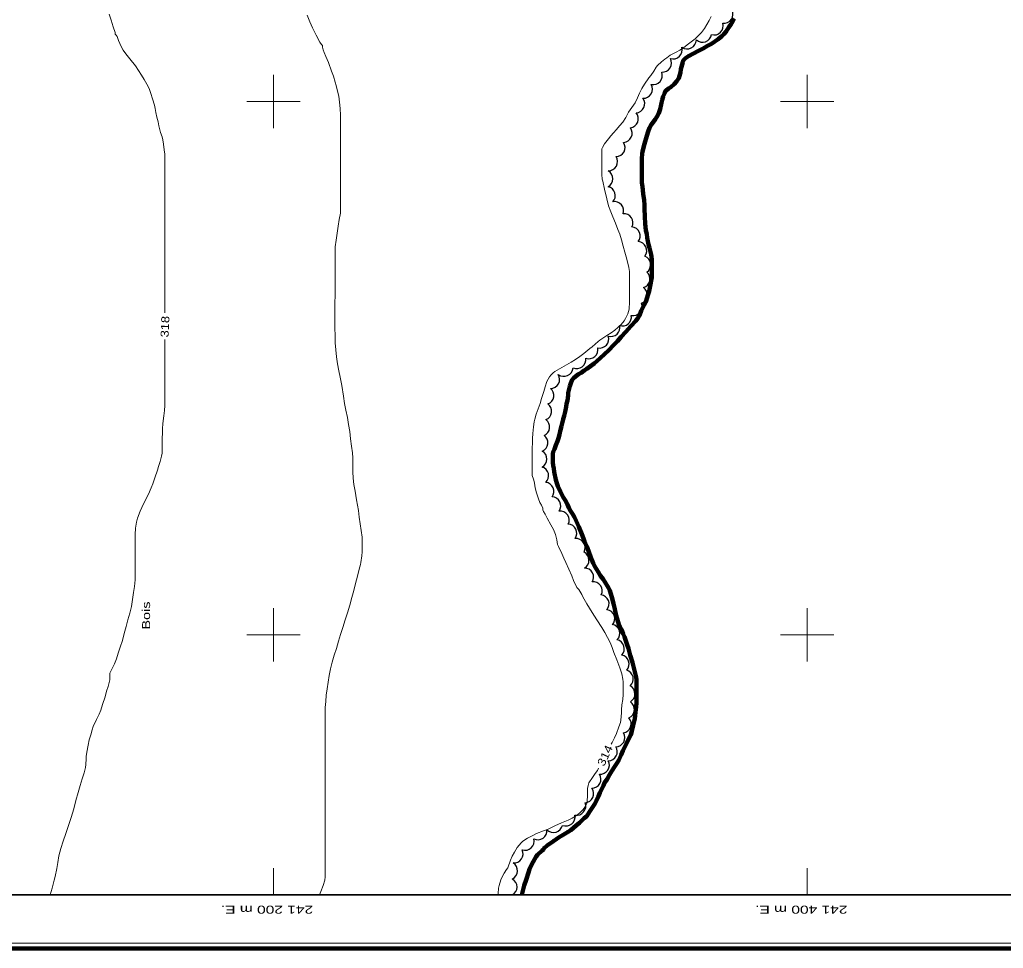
# Model space of a CAD drawing. Extents: x 240591 to 242335, y 5323482 to 5326937.
# Drawn here: x 241104.9 to 241473.5, y 5323482.5 to 5323830.7 of the extents above; entities that cross this region are included whole.
import ezdxf
from ezdxf.enums import TextEntityAlignment as Align

# ---------------------------------------------------------------- set-up
doc = ezdxf.new("R2010")
doc.units = 0
doc.header["$LTSCALE"] = 1.2
doc.linetypes.add('DASH_DOUBLE_DOT', pattern=[9.2, 5, -1.2, 0.3, -1.2, 0.3, -1.2])
doc.linetypes.add('LONG_DASHED', pattern=[7.5, 6, -1.5])
for name, color, linetype, lineweight in [('2', 7, 'Continuous', 13), ('4', 7, 'DASH_DOUBLE_DOT', 53), ('44', 7, 'Continuous', 25), ('60', 7, 'Continuous', 35), ('61', 7, 'Continuous', 13)]:
    doc.layers.add(name, color=color, linetype=linetype, lineweight=lineweight)

msp = doc.modelspace()

# ---------------------------------------------------------------- linework, layer by layer
at = {"layer": '2', "linetype": 'LONG_DASHED'}
for points in [[(241138.4, 5323832.7), (241139.2, 5323830.5), (241140, 5323828)], [(241212.7, 5323832.3), (241213.7, 5323829.9), (241214.7, 5323827.6), (241216, 5323824.9), (241217.4, 5323822.2), (241218, 5323821.3), (241218.4, 5323821), (241218.4, 5323820.3), (241218.6, 5323819.4), (241219, 5323818.3), (241219.6, 5323816.8), (241220.6, 5323814.6), (241221.8, 5323811.4), (241222.5, 5323809.5), (241223.2, 5323807.2), (241223.5, 5323806), (241224.2, 5323803.4), (241224.5, 5323802), (241224.8, 5323799.7), (241225, 5323797.3), (241225.1, 5323794.8), (241225.2, 5323792.3), (241225.2, 5323789.6), (241225.2, 5323786.8), (241225.2, 5323784.1), (241225.2, 5323781.3), (241225.2, 5323778.7), (241225.2, 5323775.4), (241225.2, 5323771.4), (241225.2, 5323768.2), (241225.2, 5323764.3), (241225.2, 5323761.5), (241225.1, 5323758.1), (241224.7, 5323755.8), (241224.3, 5323753.2), (241223.9, 5323750.6), (241223.5, 5323748), (241223.2, 5323745.5), (241223.1, 5323743.2), (241223.1, 5323741.4), (241223.1, 5323738.6), (241223.1, 5323735.5), (241223.1, 5323732.6), (241223.1, 5323730), (241223.1, 5323727), (241223, 5323724.8), (241223, 5323721.4), (241223, 5323718.1), (241223, 5323715), (241223.1, 5323712.2), (241223.2, 5323709.5), (241223.4, 5323706.9), (241223.6, 5323704.2), (241224, 5323701.6), (241224.5, 5323699), (241225, 5323696.6), (241225.6, 5323693.5), (241226.3, 5323689.5), (241226.7, 5323686.8), (241227.2, 5323684.2), (241227.8, 5323681.5), (241228.2, 5323678.9), (241228.6, 5323676.2), (241228.9, 5323673.5), (241229.3, 5323670.8), (241229.7, 5323668.3)], [(241140, 5323828), (241140.7, 5323825.9), (241140.7, 5323825.2), (241141.1, 5323824.9), (241141.4, 5323824.3), (241141.9, 5323822.8), (241142.9, 5323820.6), (241143.7, 5323819.2), (241144.7, 5323817.9), (241146.2, 5323816), (241148.3, 5323813.4), (241149.5, 5323811.6), (241150.6, 5323809.8), (241151.6, 5323808.2), (241152.6, 5323806.5), (241153.4, 5323804.8), (241154.1, 5323803), (241154.7, 5323801), (241155.5, 5323798.6), (241155.7, 5323797.4), (241156, 5323795.8), (241156.3, 5323794.1), (241156.8, 5323792.4), (241157.1, 5323790.8), (241157.7, 5323788.4), (241158.3, 5323786.7), (241158.6, 5323785.6), (241158.8, 5323784), (241159.1, 5323781.9), (241159.3, 5323780.2), (241159.3, 5323779), (241159.3, 5323777.1), (241159.3, 5323774.3), (241159.3, 5323770.6), (241159.3, 5323767.6), (241159.3, 5323764), (241159.3, 5323761.3), (241159.3, 5323758.2), (241159.3, 5323754.6), (241159.3, 5323751.4), (241159.3, 5323748.3), (241159.3, 5323745.5), (241159.3, 5323742.5), (241159.3, 5323739.3), (241159.3, 5323736.6), (241159.3, 5323733.5), (241159.3, 5323729.8), (241159.3, 5323726.4), (241159.3, 5323723), (241159.3, 5323720.8)], [(241323.1, 5323781.4), (241323.1, 5323778.3), (241323.1, 5323775.3), (241323.1, 5323772.6), (241323.2, 5323770.9), (241323.4, 5323770.1), (241324.1, 5323767.1), (241324.9, 5323763.5), (241325.6, 5323760.9), (241326.4, 5323758.6), (241327.2, 5323756.7), (241328.2, 5323754.4), (241329.1, 5323752), (241329.8, 5323750.2), (241330.4, 5323748.1), (241331.1, 5323745.7), (241331.7, 5323743.5), (241332.4, 5323740.9), (241333.2, 5323737.8), (241333.4, 5323736.2), (241333.4, 5323734.3), (241333.4, 5323731.1), (241333.4, 5323727.7), (241333.4, 5323724.9), (241333.3, 5323722.1), (241333.1, 5323721.3), (241332.8, 5323720.4), (241331.9, 5323718.6), (241331.4, 5323717.8), (241330.3, 5323716.4), (241329.1, 5323715.2), (241327.9, 5323714.2), (241326.6, 5323713.3), (241325, 5323712.2)], [(241159.3, 5323710.7), (241159.3, 5323710.2), (241159.3, 5323707.4), (241159.3, 5323704), (241159.3, 5323701.4), (241159.3, 5323698.7), (241159.3, 5323696.1), (241159.3, 5323692.4), (241159.3, 5323689.5), (241159.3, 5323686), (241159.2, 5323684.1), (241159, 5323682.1), (241158.6, 5323679.3), (241158.4, 5323677.3), (241158.4, 5323676), (241158.3, 5323673.4), (241158.3, 5323670.4), (241158.3, 5323668.2), (241158.1, 5323667), (241157.6, 5323665), (241157, 5323663.2), (241156.6, 5323661.8), (241155.6, 5323658.9), (241154.8, 5323656.6), (241154.2, 5323655.1), (241153.2, 5323652.8), (241152.1, 5323650.6), (241150.7, 5323647.8), (241150.1, 5323646.4), (241149.1, 5323643.8), (241148.7, 5323642.3), (241148.3, 5323640), (241148.2, 5323637.7), (241148.2, 5323635.3), (241148.2, 5323632.4), (241148.2, 5323628.9), (241148.2, 5323626.2), (241148.2, 5323622.8), (241148.2, 5323620.6), (241148, 5323618.2), (241147.6, 5323615.9), (241147.2, 5323613.3), (241146.8, 5323610.7), (241146.2, 5323608.2), (241145.5, 5323605.7), (241144.8, 5323603.1), (241144.1, 5323600.5), (241143.4, 5323597.9), (241142.6, 5323595.4), (241141.8, 5323593.1)], [(241229.7, 5323668.3), (241229.8, 5323666.4), (241229.8, 5323664.6), (241229.8, 5323661.2), (241229.9, 5323658.8), (241230.2, 5323656.4), (241230.6, 5323653.9), (241231.2, 5323650.7), (241231.9, 5323646.7), (241232.2, 5323644.2), (241232.5, 5323641.7), (241232.9, 5323639.1), (241233.2, 5323636.6), (241233.2, 5323634.2), (241233.2, 5323631.2), (241233.1, 5323629.6), (241232.8, 5323627.2), (241232.6, 5323626.4), (241232.2, 5323624.6), (241231.5, 5323622), (241230.8, 5323619.3), (241230.1, 5323616.7), (241229.4, 5323614), (241228.6, 5323611.2), (241227.8, 5323608.3), (241226.9, 5323605.6), (241226, 5323602.8), (241225.2, 5323600.1), (241224.4, 5323597.6), (241223.6, 5323594.9), (241222.8, 5323592.4), (241222, 5323589.8), (241221.4, 5323587.3), (241220.9, 5323584.8), (241220.5, 5323582.3), (241220.1, 5323579.8), (241219.8, 5323577.4), (241219.6, 5323575.1), (241219.4, 5323572.8), (241219.4, 5323570.5), (241219.4, 5323567.6), (241219.4, 5323564), (241219.4, 5323560.9), (241219.4, 5323558.3), (241219.4, 5323555.8), (241219.4, 5323553.2), (241219.4, 5323550.6), (241219.4, 5323547.8), (241219.4, 5323545.1), (241219.4, 5323542.5), (241219.4, 5323540), (241219.4, 5323535.8), (241219.4, 5323533.3), (241219.4, 5323530.7), (241219.4, 5323527.9), (241219.4, 5323525), (241219.4, 5323522.2), (241219.4, 5323519.6), (241219.4, 5323516.8), (241219.4, 5323514.3), (241219.4, 5323511.3), (241219.4, 5323509.3), (241219.3, 5323508), (241218.7, 5323506.1), (241217.8, 5323503.8), (241217.3, 5323502.5)], [(241306.2, 5323635.6), (241306.5, 5323633.9), (241306.8, 5323633.2), (241308.1, 5323630.5), (241308.8, 5323628.8), (241309.6, 5323627.1), (241310.7, 5323624.6), (241311.8, 5323622.1), (241312.5, 5323620.4), (241313.7, 5323617.8), (241314.4, 5323617), (241315.6, 5323615.2), (241316, 5323614.3), (241317.4, 5323611.7), (241318.4, 5323610), (241319.5, 5323608.4), (241321.2, 5323605.6), (241323.1, 5323602.8), (241324.2, 5323600.9), (241325.2, 5323599), (241326.2, 5323597.1), (241326.9, 5323595.3), (241327.6, 5323593.4), (241328.7, 5323590.6), (241329.8, 5323587.6), (241330.5, 5323585.4), (241330.9, 5323583.4), (241331, 5323582.4), (241331.1, 5323580.5), (241331.1, 5323577.7), (241330.9, 5323575.8), (241330.5, 5323573.8), (241330.4, 5323571.9), (241330.4, 5323570.8), (241330.2, 5323568.1), (241330, 5323567.2), (241329.4, 5323565.5), (241328.6, 5323563), (241327.8, 5323561.4), (241327, 5323559.7), (241326.6, 5323559.1)], [(241141.8, 5323593.1), (241141.2, 5323591), (241140.4, 5323589.2), (241139.7, 5323587.7), (241138.7, 5323585.6), (241138.7, 5323585), (241138.7, 5323583.2), (241138.5, 5323582.1), (241138.1, 5323580.7), (241137.5, 5323578.9), (241136.9, 5323576.8), (241136, 5323573.9), (241135.3, 5323571.8), (241134.7, 5323570.3), (241133.7, 5323568.3), (241132.5, 5323565.7), (241132.1, 5323564.4), (241131.6, 5323562.6), (241131, 5323560.7), (241130.6, 5323558.7), (241130.1, 5323556.1), (241129.8, 5323554.4), (241129.8, 5323553.5), (241129.7, 5323551.4), (241129.6, 5323550.3), (241129.1, 5323548.3), (241128.4, 5323546), (241127.6, 5323543.6), (241126.8, 5323540.9), (241126, 5323537.9), (241125.2, 5323534.8), (241124.2, 5323531.6), (241123.2, 5323528.6), (241122.2, 5323525.6), (241121.2, 5323522.7), (241120.4, 5323519.9), (241119.6, 5323517.2), (241119.2, 5323514.7), (241118.8, 5323512.4), (241118.2, 5323509.4), (241117.8, 5323508), (241117.1, 5323505.1), (241116.4, 5323502.5)], [(241321.8, 5323550.1), (241321.4, 5323549.2), (241320.6, 5323548.1), (241319.6, 5323546.6), (241318.2, 5323544.6), (241318, 5323543.5), (241317.7, 5323542.4)]]:
    msp.add_lwpolyline(points, dxfattribs=at)
at = {"layer": '2'}
for points in [[(241364, 5323831.8), (241363.3, 5323830.3), (241362.4, 5323828.8), (241361.5, 5323827.4), (241360.4, 5323825.9), (241359.3, 5323824.7), (241358, 5323823.5), (241356.5, 5323822.4), (241355.1, 5323821.2), (241353.7, 5323820.1), (241352.3, 5323819.2), (241350.9, 5323818.5), (241348.7, 5323817.3), (241347.4, 5323816.4), (241346.7, 5323815.9), (241345.4, 5323814.8), (241343.9, 5323813.5), (241343.4, 5323812.9), (241342.5, 5323811.4), (241341.4, 5323809.7), (241340.7, 5323808.8), (241339, 5323806.5), (241338, 5323804.9), (241337.2, 5323803.1), (241336.4, 5323801.3), (241335.5, 5323799.5), (241334.9, 5323798.6), (241333.1, 5323796), (241332, 5323794), (241330.9, 5323792.2), (241329.7, 5323790.8), (241328.6, 5323789.5), (241327.5, 5323788.2), (241326.5, 5323787.1), (241325.6, 5323786), (241324.1, 5323784.1), (241323.3, 5323782.7), (241323.1, 5323782.2), (241323.1, 5323781.6), (241323.1, 5323781.4)], [(241325, 5323712.2), (241322.3, 5323710.5), (241321.7, 5323710), (241319.5, 5323708), (241318.6, 5323707.4), (241316.3, 5323705.5), (241314.8, 5323704.4), (241313.2, 5323703.3), (241311.6, 5323702.3), (241309, 5323700.8), (241307.2, 5323699.8), (241305.5, 5323698.8), (241304.8, 5323698.2), (241304.1, 5323697.5), (241303.5, 5323696.8), (241303, 5323695.9), (241302.5, 5323695), (241301.8, 5323693), (241301.3, 5323691.3), (241300.5, 5323688.6), (241300, 5323686.7), (241299.6, 5323685.7), (241298.5, 5323682.8), (241297.9, 5323680.9), (241297.7, 5323679.9), (241297.5, 5323678), (241297.2, 5323675.5), (241297.1, 5323673.7), (241297.1, 5323672.5), (241297, 5323669.5), (241296.9, 5323668.1), (241296.9, 5323666.8), (241296.9, 5323664.2), (241296.9, 5323661.4), (241297, 5323659.8), (241297.4, 5323658.4), (241297.8, 5323657), (241298, 5323655.9), (241298.2, 5323654.6), (241298.6, 5323653.3), (241299.3, 5323651), (241299.8, 5323649.7), (241300.4, 5323648.6), (241301, 5323647.5), (241301, 5323646.9), (241301.2, 5323646.3), (241301.8, 5323645.3), (241302.6, 5323643.8), (241304, 5323641.3), (241304.9, 5323639.5), (241305.7, 5323637.6), (241306, 5323636.7), (241306.2, 5323635.6)], [(241317.7, 5323542.4), (241317.7, 5323539.9), (241317.6, 5323537.6), (241317.4, 5323536.9), (241316.9, 5323535.8), (241316.1, 5323534.6), (241315.1, 5323533.6), (241313.9, 5323532.6), (241312.6, 5323531.7), (241311.9, 5323531.3), (241310.4, 5323530.6), (241307.9, 5323529.5), (241305.4, 5323528.4), (241303, 5323527.2), (241301.2, 5323526.5), (241298.6, 5323525.5), (241296.9, 5323524.7), (241295.2, 5323523.8), (241293.5, 5323522.7), (241292.8, 5323522), (241292.1, 5323521.2), (241291.4, 5323520.3), (241290.3, 5323518.6), (241289.5, 5323517), (241288.9, 5323515.5), (241287.8, 5323512.7), (241287.4, 5323512), (241286.5, 5323510.7), (241285.6, 5323509.1), (241285.2, 5323508.2), (241284.6, 5323506.1), (241284.4, 5323505), (241284.2, 5323503.1), (241284.2, 5323502.5)]]:
    msp.add_lwpolyline(points, dxfattribs=at)
at = {"layer": '4', "linetype": 'Continuous', "lineweight": 90}
for points in [[(241372.6, 5323831.1), (241372, 5323829.9), (241371.4, 5323828.8), (241370.7, 5323827.8), (241369.6, 5323826.2), (241368.8, 5323825.2), (241368, 5323824.5), (241366.7, 5323823.4), (241365.4, 5323822.5), (241364.1, 5323821.6), (241362.6, 5323820.8), (241361, 5323819.9), (241359.3, 5323819), (241357.2, 5323817.8), (241355.5, 5323817), (241354.4, 5323816.2), (241353.6, 5323815.3), (241353.4, 5323814.7), (241352.7, 5323812.1), (241352.5, 5323810.8), (241352.2, 5323809.6), (241351.9, 5323808.7), (241351.1, 5323807.5), (241350.2, 5323806.5), (241348.9, 5323805.4), (241348.1, 5323804.8), (241347.1, 5323804), (241346.7, 5323803.5), (241346.5, 5323803), (241346, 5323801.9), (241345.7, 5323800.6), (241345.3, 5323798.9), (241344.9, 5323797.1), (241344.4, 5323795.6), (241343.7, 5323794.2), (241343, 5323793.2), (241341.6, 5323791.2), (241340.9, 5323790.1), (241340.4, 5323788.7), (241339.9, 5323787.1), (241339.1, 5323784.1), (241338.3, 5323781.2), (241338.2, 5323780.3), (241338.1, 5323778.6), (241338.1, 5323777.1), (241338.1, 5323775), (241338.1, 5323772), (241338.1, 5323769.5), (241338.3, 5323768.1), (241338.6, 5323765.4), (241338.9, 5323763), (241339.1, 5323761.3), (241339.1, 5323759.9), (241339.2, 5323756.7), (241339.3, 5323754.2), (241339.6, 5323751.6), (241339.9, 5323750.4), (241340.1, 5323748.9), (241340.6, 5323746.4), (241340.9, 5323745.1), (241341.5, 5323742.6), (241341.8, 5323740.7), (241341.8, 5323739.9)], [(241341.8, 5323739.9), (241341.8, 5323737), (241341.8, 5323734), (241341.6, 5323732.8), (241341.3, 5323731.4), (241340.8, 5323728.9), (241340.4, 5323727.8), (241339.5, 5323724.9), (241338.9, 5323723.7), (241337.8, 5323721.5), (241337.2, 5323719.8), (241336.6, 5323718.8), (241335.8, 5323717.8), (241333.9, 5323715.7), (241332, 5323713.6), (241330.3, 5323711.7), (241328.9, 5323710.1), (241327.5, 5323708.6), (241325.7, 5323706.8), (241324.1, 5323705.3), (241322.4, 5323703.7), (241320.2, 5323701.7), (241318.8, 5323700.7), (241317.5, 5323699.8), (241316.4, 5323699.1), (241315.3, 5323698.3), (241314.3, 5323697.7), (241313.2, 5323696.9), (241312.5, 5323696.2), (241311.8, 5323695.4), (241311.4, 5323694.4), (241311.1, 5323693.3), (241310.4, 5323690.8), (241310.4, 5323689.7), (241310.2, 5323687.9), (241309.8, 5323686.6), (241309.7, 5323685.5), (241309.3, 5323683.6), (241309, 5323682.1), (241308.6, 5323680.9), (241307.9, 5323678.3), (241307.4, 5323676.4), (241307.2, 5323675.1), (241306.8, 5323673.8), (241306.4, 5323672.7), (241305.8, 5323671.2), (241305.3, 5323669.7), (241304.8, 5323668.6), (241304.7, 5323667.9), (241304.7, 5323667.3), (241304.7, 5323664.7), (241304.8, 5323663.5), (241305.1, 5323662.4), (241305.2, 5323661.1), (241305.8, 5323658.2), (241306.2, 5323656.9), (241306.6, 5323655.8), (241307.6, 5323653.6), (241308.6, 5323651.7), (241309.3, 5323650.5), (241310.2, 5323648.9), (241310.7, 5323647.7), (241311.3, 5323646.5), (241312.1, 5323645.4), (241312.8, 5323644.1), (241313.4, 5323642.8), (241314.4, 5323640.5), (241315.6, 5323637.8), (241316.6, 5323635.2), (241317.4, 5323633.2), (241318.1, 5323631.5), (241319, 5323629), (241319.8, 5323626.9), (241320.5, 5323625.7), (241321.7, 5323623.6), (241322.6, 5323622.2), (241323.6, 5323620.9), (241324.2, 5323619.9), (241325.6, 5323617.7), (241326.1, 5323616.6), (241326.5, 5323615.4), (241326.8, 5323614.1), (241327.4, 5323611.8), (241327.9, 5323609.7), (241328.4, 5323607.3), (241328.8, 5323606), (241329.4, 5323603.9), (241329.8, 5323603), (241330.4, 5323602), (241331.1, 5323600.4), (241331.5, 5323599.3), (241332.6, 5323596.3), (241333, 5323594.9), (241333.7, 5323592.4), (241334.5, 5323589.6), (241335.3, 5323586.7), (241335.9, 5323584.2), (241336, 5323583.1), (241336, 5323581.9), (241336.1, 5323580.5), (241336.1, 5323578.4)], [(241336.1, 5323578.4), (241336.1, 5323576.7), (241336.1, 5323574.5), (241335.9, 5323573.2), (241335.7, 5323571.1), (241335.4, 5323568.7), (241335.2, 5323567.6), (241334.8, 5323566), (241334.3, 5323563.9), (241333.9, 5323562.6), (241333.3, 5323561.4), (241332.3, 5323559.3), (241331.5, 5323557.8), (241330.9, 5323556.5), (241330.3, 5323555), (241329.4, 5323553.1), (241328.8, 5323552), (241328.1, 5323550.9), (241326.7, 5323548.8), (241326, 5323547.6), (241325.1, 5323545.9), (241324.1, 5323544.5), (241323.7, 5323543.5), (241322.3, 5323540.8), (241321.8, 5323539.5), (241321, 5323537.7), (241320.4, 5323536.7), (241319.5, 5323535.2), (241318.5, 5323533.7), (241317.4, 5323532.1), (241316.5, 5323531.3), (241314.7, 5323529.6), (241313.4, 5323528.5), (241311.4, 5323526.8), (241310.4, 5323526.2), (241308, 5323524.7), (241307.1, 5323524.2), (241306.2, 5323523.6), (241304.9, 5323522.7), (241302.6, 5323521.1), (241301.4, 5323520.1), (241301.2, 5323519.6), (241300.7, 5323519.2), (241299, 5323517.5), (241298.5, 5323516.9), (241297.3, 5323514.9), (241296.7, 5323513.8), (241296, 5323512.2), (241295.6, 5323510.9), (241294.7, 5323508.2), (241294, 5323506.1), (241293.4, 5323503.6), (241293.1, 5323502.5)]]:
    msp.add_lwpolyline(points, dxfattribs=at)
at = {"layer": '44'}
for centre, radius, start, end in [((241355.021, 5323823.182), 3.481, 235.89835, 357.98895), ((241338.597, 5323804.643), 3.455, 267.90085, 29.61806), ((241328.343, 5323782.734), 3.435, 271.29072, 33.10329), ((241325.469, 5323777.459), 3.479, 270.0209, 31.96137), ((241324.718, 5323764.725), 3.385, 315.91665, 77.51897), ((241327.853, 5323759.049), 3.395, 339.86149, 101.94784), ((241336.446, 5323744.057), 3.455, 323.67656, 85.28996), ((241337.941, 5323738.815), 3.446, 306.08199, 68.02651), ((241322.274, 5323710.921), 3.383, 257.30064, 19.14262), ((241318.209, 5323706.925), 3.393, 249.84161, 11.82177), ((241313.666, 5323703.253), 3.409, 246.37241, 8.21363), ((241308.828, 5323700.427), 3.484, 233.38152, 355.11688), ((241300.129, 5323677.956), 3.396, 292.15531, 53.90605), ((241299.062, 5323665.961), 3.408, 297.95399, 59.9313), ((241301.713, 5323653.806), 3.389, 322.44473, 84.63711), ((241304.287, 5323648.348), 3.394, 325.99196, 88.08729), ((241310.28, 5323638.161), 3.394, 324.70025, 86.61657), ((241322.356, 5323611.636), 3.437, 320.28659, 82.07611), ((241328.071, 5323594.845), 3.418, 315.52638, 77.3393), ((241328.286, 5323561.507), 3.427, 270.06979, 31.74662), ((241325.427, 5323556.209), 3.42, 271.22484, 33.15991), ((241313.636, 5323535.857), 3.442, 258.84622, 20.46829), ((241309.58, 5323531.831), 3.452, 248.948, 10.83334), ((241299.104, 5323526.621), 3.433, 243.83269, 5.66633), ((241304.974, 5323529.394), 3.457, 224.77351, 346.88311)]:
    msp.add_arc(centre, radius, start, end, dxfattribs=at)
for centre, major_axis, ratio, start_param, end_param in [((241368.796, 5323832.751), (1.958, 2.809), 0.999985, 3.6343798, 5.790398), ((241365.116, 5323828.351), (2.414, 2.441), 0.999985, 3.6372173, 5.7875605), ((241360.788, 5323825.596), (3.21, 1.166), 0.999985, 3.6299618, 5.7948162), ((241349.732, 5323819.393), (0.908, 3.337), 0.999995, 3.1163534, 5.2433967), ((241345.703, 5323814.424), (2.614, -2.266), 0.999831, 5.370792, 7.4964942), ((241342.266, 5323809.751), (2.642, -2.242), 0.999951, 5.2226029, 7.346547), ((241335.68, 5323799.148), (-2.018, 2.807), 0.999984, 2.5935161, 4.7210235), ((241333.293, 5323793.5), (2.633, -2.217), 0.999961, 5.5483701, 7.6765822), ((241330.966, 5323788.056), (3.132, -1.459), 0.999995, 5.2218406, 7.3483705), ((241323.804, 5323771.011), (3.406, -0.01), 0.999639, 5.2195504, 7.3458122), ((241331.326, 5323754.486), (2.822, 1.907), 0.999859, 5.217484, 7.3436649), ((241334.026, 5323749.558), (3.112, 1.366), 0.999909, 5.2188287, 7.3421532), ((241337.719, 5323733.484), (3.321, -0.721), 0.999909, 5.2187573, 7.3438776), ((241336.733, 5323727.509), (3.233, -0.913), 0.99958, 5.342435, 7.5034805), ((241334.768, 5323723.093), (2.154, 2.603), 0.999936, 3.6368234, 5.7879546), ((241330.793, 5323719.221), (1.468, -3.035), 0.997625, 5.5145549, 7.5708575), ((241326.498, 5323715.237), (2.424, 2.338), 0.999936, 3.6345661, 5.7528643), ((241303.849, 5323695.846), (2.973, -1.661), 0.999949, 5.2162919, 7.3443017), ((241301.711, 5323689.79), (3.35, -0.554), 0.999041, 5.2150105, 7.3435591), ((241300.851, 5323683.842), (3.369, -0.398), 0.999858, 5.2164195, 7.3452435), ((241299.457, 5323672.037), (3.373, -0.368), 0.999433, 5.2185094, 7.3492852), ((241299.738, 5323659.684), (3.301, 0.789), 0.999994, 5.2190849, 7.3444409), ((241307.423, 5323643.057), (2.809, 1.931), 0.999977, 5.2229651, 7.34652), ((241313.27, 5323632.666), (2.978, 1.917), 0.999869, 5.2181933, 7.3443327), ((241314.835, 5323627.97), (3.396, 0.097), 0.999994, 5.2200464, 7.349784), ((241316.604, 5323621.676), (-1.632, 2.953), 0.999984, 3.6364064, 5.7883715), ((241319.828, 5323616.572), (-1.923, 2.768), 0.999937, 3.6332969, 5.791481), ((241324.524, 5323606.082), (-1.165, 3.185), 0.999938, 3.6329794, 5.7917984), ((241326.418, 5323600.581), (-0.982, 3.251), 0.999984, 3.6341096, 5.7906684), ((241329.874, 5323589.093), (3.247, 1.066), 0.99995, 5.2184824, 7.3494532), ((241331.414, 5323583.479), (3.401, 0.459), 0.999493, 5.3112333, 7.4344369), ((241332.053, 5323577.919), (-2.998, 1.68), 0.999983, 2.5979246, 4.7201303), ((241331.826, 5323572.082), (3.425, -0.301), 0.999862, 5.2176476, 7.3474091), ((241330.651, 5323566.684), (3.22, -1.154), 0.999548, 5.2177434, 7.3479924), ((241322.454, 5323551.218), (2.855, -1.9), 0.999549, 5.2223498, 7.3470751), ((241319.301, 5323545.963), (2.321, -2.516), 0.999961, 5.5494301, 7.6753101), ((241316.574, 5323540.49), (-2.026, 2.783), 0.999984, 2.5952402, 4.7207727), ((241294.304, 5323522.666), (2.476, 2.33), 0.999937, 3.6329176, 5.7880465), ((241290.166, 5323517.937), (1.918, 2.813), 0.999937, 3.6380974, 5.7687468), ((241287.987, 5323511.596), (-2.94, 1.856), 0.999984, 2.5937997, 4.7203805), ((241287.929, 5323505.49), (-2.907, 1.748), 0.999846, 2.6037701, 4.7623073)]:
    msp.add_ellipse(centre, major_axis=major_axis, ratio=ratio, start_param=start_param, end_param=end_param, dxfattribs=at)
at = {"layer": '60', "lineweight": 158}
msp.add_lwpolyline([(242321.7, 5323482.5), (240590.8, 5323482.5), (240590.8, 5326907.9), (242321.7, 5326907.9)], close=True, dxfattribs=at)
at = {"layer": '60', "lineweight": 13}
msp.add_lwpolyline([(240592.8, 5323484.5), (240592.8, 5326905.9), (242319.7, 5326905.9), (242319.7, 5323484.5)], close=True, dxfattribs=at)
at = {"layer": '60'}
msp.add_lwpolyline([(240610.8, 5326369.9), (242301.7, 5326369.9), (242301.7, 5323502.5), (240610.8, 5323502.5)], close=True, dxfattribs=at)
at = {"layer": '61'}
for p, q in [((241200, 5323502.5), (241200, 5323512.5)), ((241400, 5323502.5), (241400, 5323512.5))]:
    msp.add_line(p, q, dxfattribs=at)
for points in [[(241200, 5323810), (241200, 5323800), (241200, 5323790)], [(241400, 5323810), (241400, 5323800), (241400, 5323790)], [(241190, 5323800), (241200, 5323800), (241210, 5323800)], [(241390, 5323800), (241400, 5323800), (241410, 5323800)], [(241200, 5323610), (241200, 5323600), (241200, 5323590)], [(241400, 5323610), (241400, 5323600), (241400, 5323590)], [(241190, 5323600), (241200, 5323600), (241210, 5323600)], [(241390, 5323600), (241400, 5323600), (241410, 5323600)]]:
    msp.add_lwpolyline(points, dxfattribs=at)

# ---------------------------------------------------------------- texts
at = {"layer": '2', "width": 1.2}
for s, rotation, p in [('318', 87.639, (241160.7, 5323711.5)), ('314', 64.823, (241323.9, 5323550.5))]:
    msp.add_text(s, height=3, rotation=rotation, dxfattribs=at).set_placement(p)
at = {"layer": '44', "width": 1.35}
msp.add_text('Bois', height=3, rotation=90, dxfattribs=at).set_placement((241153.8, 5323602))
at = {"layer": '61', "width": 1.45}
for s, p in [('241 200 m E.', (241197.6, 5323498.5)), ('241 400 m E.', (241397.8, 5323498.5))]:
    msp.add_text(s, height=3, rotation=180, dxfattribs=at).set_placement(p, align=Align.CENTER)

doc.saveas('drawing.dxf')
